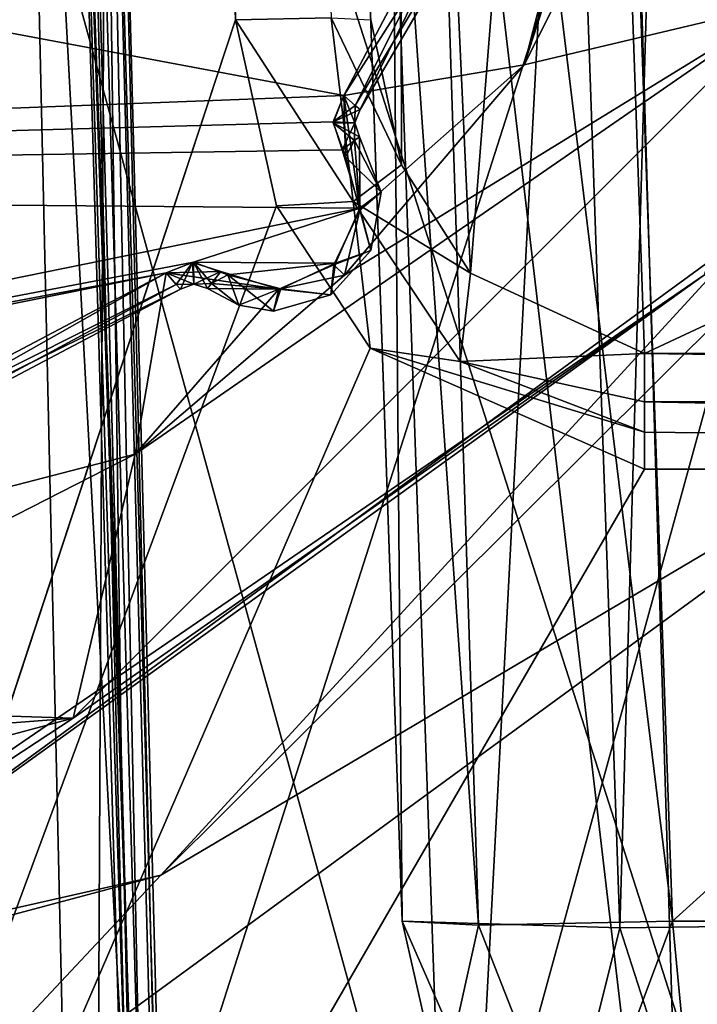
# Model space of a CAD drawing. Header units: inches. Extents: x -10 to 10, y -2.3 to 4.3.
# Tile 699 of 1056: x -2.408 to -2.158, y 0.138 to 0.502. Entities that reach past the tile are written whole.
import ezdxf

# ---------------------------------------------------------------- set-up
doc = ezdxf.new("R2010")
doc.units = ezdxf.units.IN
doc.header["$LTSCALE"] = 65.185185
doc.header["$MEASUREMENT"] = 0
for name, color, linetype in [('10955', 7, 'CONTINUOUS'), ('10964', 7, 'CONTINUOUS'), ('11884', 7, 'CONTINUOUS'), ('11919', 7, 'CONTINUOUS'), ('11920', 7, 'CONTINUOUS'), ('1620', 7, 'CONTINUOUS'), ('2469', 7, 'CONTINUOUS'), ('4025', 7, 'CONTINUOUS'), ('4026', 7, 'CONTINUOUS'), ('4027', 7, 'CONTINUOUS'), ('4044', 7, 'CONTINUOUS'), ('4055', 7, 'CONTINUOUS'), ('4159', 7, 'CONTINUOUS'), ('4394', 7, 'CONTINUOUS'), ('4400', 7, 'CONTINUOUS'), ('4401', 7, 'CONTINUOUS'), ('4402', 7, 'CONTINUOUS'), ('4435', 7, 'CONTINUOUS'), ('4436', 7, 'CONTINUOUS'), ('6358', 7, 'CONTINUOUS'), ('6456', 7, 'CONTINUOUS'), ('6460', 7, 'CONTINUOUS'), ('6461', 7, 'CONTINUOUS'), ('6462', 7, 'CONTINUOUS'), ('6463', 7, 'CONTINUOUS'), ('6483', 7, 'CONTINUOUS'), ('6484', 7, 'CONTINUOUS'), ('6485', 7, 'CONTINUOUS'), ('6486', 7, 'CONTINUOUS'), ('6487', 7, 'CONTINUOUS'), ('6488', 7, 'CONTINUOUS'), ('6489', 7, 'CONTINUOUS'), ('6490', 7, 'CONTINUOUS'), ('6529', 7, 'CONTINUOUS'), ('6530', 7, 'CONTINUOUS'), ('6531', 7, 'CONTINUOUS'), ('6532', 7, 'CONTINUOUS'), ('6533', 7, 'CONTINUOUS'), ('6534', 7, 'CONTINUOUS'), ('6535', 7, 'CONTINUOUS'), ('6760', 7, 'CONTINUOUS'), ('6761', 7, 'CONTINUOUS'), ('6762', 7, 'CONTINUOUS'), ('6763', 7, 'CONTINUOUS'), ('9050', 7, 'CONTINUOUS'), ('9051', 7, 'CONTINUOUS'), ('9054', 7, 'CONTINUOUS'), ('9062', 7, 'CONTINUOUS')]:
    doc.layers.add(name, color=color, linetype=linetype)

msp = doc.modelspace()

# ---------------------------------------------------------------- linework, layer by layer
at = {"layer": '10955', "linetype": 'CONTINUOUS'}
for points in [[(-2.79289, 0.895, 13.9861), (2.79289, 0.895, 13.9861), (-2.79289, -2.305, 13.9861), (-2.79289, 0.895, 13.9861)], [(-2.79289, -2.305, 13.9861), (2.79289, 0.895, 13.9861), (2.79289, -2.305, 13.9861), (-2.79289, -2.305, 13.9861)]]:
    msp.add_3dface(points, dxfattribs=at)
at = {"layer": '10964', "linetype": 'CONTINUOUS'}
for points in [[(-2.79289, -2.305, 14.1431), (2.79289, -2.305, 14.1431), (-2.79289, 0.895, 14.1431), (-2.79289, -2.305, 14.1431)], [(-2.79289, 0.895, 14.1431), (2.79289, -2.305, 14.1431), (2.79289, 0.895, 14.1431), (-2.79289, 0.895, 14.1431)]]:
    msp.add_3dface(points, dxfattribs=at)
at = {"layer": '11884', "linetype": 'CONTINUOUS'}
for points in [[(-2.14898, -0.355, 1.031), (-2.49131, -0.355, 1.62393), (-2.47224, 0.82079, 1.65247), (-2.14898, -0.355, 1.031)], [(-2.14898, -0.355, 1.031), (-2.47224, 0.82079, 1.65247), (-2.11473, 0.82079, 1.03325), (-2.14898, -0.355, 1.031)]]:
    msp.add_3dface(points, dxfattribs=at)
at = {"layer": '11919', "linetype": 'CONTINUOUS'}
for points in [[(-2.40834, 0.82079, 1.8848), (-2.48893, 0.82079, 1.92469), (-2.48136, 0.2322, 1.93935), (-2.40834, 0.82079, 1.8848)], [(-2.47384, -0.355, 1.95375), (-2.40834, 0.82079, 1.8848), (-2.48136, 0.2322, 1.93935), (-2.47384, -0.355, 1.95375)], [(-2.47384, -0.355, 1.95375), (-2.38149, -0.355, 1.90088), (-2.40834, 0.82079, 1.8848), (-2.47384, -0.355, 1.95375)], [(-2.38149, -0.355, 1.90088), (-2.345, -0.355, 1.80097), (-2.40834, 0.82079, 1.8848), (-2.38149, -0.355, 1.90088)], [(-2.345, -0.355, 1.80097), (-2.37579, 0.82079, 1.80097), (-2.40834, 0.82079, 1.8848), (-2.345, -0.355, 1.80097)], [(-2.37085, 0.2322, 1.74793), (-2.38732, 0.82079, 1.7487), (-2.37871, 0.82079, 1.77421), (-2.37085, 0.2322, 1.74793)], [(-2.34742, -0.355, 1.77369), (-2.35461, -0.355, 1.74724), (-2.37871, 0.82079, 1.77421), (-2.34742, -0.355, 1.77369)], [(-2.35461, -0.355, 1.74724), (-2.37085, 0.2322, 1.74793), (-2.37871, 0.82079, 1.77421), (-2.35461, -0.355, 1.74724)], [(-2.34742, -0.355, 1.77369), (-2.37871, 0.82079, 1.77421), (-2.37579, 0.82079, 1.80097), (-2.34742, -0.355, 1.77369)], [(-2.345, -0.355, 1.80097), (-2.34742, -0.355, 1.77369), (-2.37579, 0.82079, 1.80097), (-2.345, -0.355, 1.80097)]]:
    msp.add_3dface(points, dxfattribs=at)
at = {"layer": '11920', "linetype": 'CONTINUOUS'}
for points in [[(-2.35753, -0.35522, 1.72569), (-2.35102, -0.355, 1.70493), (-2.39192, 0.82088, 1.72544), (-2.35753, -0.35522, 1.72569)], [(-2.35102, -0.355, 1.70493), (-2.38527, 0.82079, 1.70268), (-2.39192, 0.82088, 1.72544), (-2.35102, -0.355, 1.70493)], [(-2.38732, 0.82079, 1.7487), (-2.35753, -0.35522, 1.72569), (-2.39192, 0.82088, 1.72544), (-2.38732, 0.82079, 1.7487)], [(-2.35753, -0.35522, 1.72569), (-2.38732, 0.82079, 1.7487), (-2.37085, 0.2322, 1.74793), (-2.35753, -0.35522, 1.72569)], [(-2.35461, -0.355, 1.74724), (-2.35753, -0.35522, 1.72569), (-2.37085, 0.2322, 1.74793), (-2.35461, -0.355, 1.74724)]]:
    msp.add_3dface(points, dxfattribs=at)
at = {"layer": '1620', "linetype": 'CONTINUOUS'}
for points in [[(-2.35102, -0.355, 1.70493), (-2.02776, 0.82079, 1.08346), (-2.38527, 0.82079, 1.70268), (-2.35102, -0.355, 1.70493)], [(-2.35102, -0.355, 1.70493), (-2.00869, -0.355, 1.112), (-2.02776, 0.82079, 1.08346), (-2.35102, -0.355, 1.70493)]]:
    msp.add_3dface(points, dxfattribs=at)
at = {"layer": '2469', "linetype": 'CONTINUOUS'}
for points in [[(-2.16104, 0.10681, -3.13283), (-1.25587, 0.16889, -3.1191), (-2.16694, 0.16889, -3.1191), (-2.16104, 0.10681, -3.13283)], [(-2.02036, 0.1, -3.13588), (-1.25587, 0.16889, -3.1191), (-2.16104, 0.10681, -3.13283), (-2.02036, 0.1, -3.13588)]]:
    msp.add_3dface(points, dxfattribs=at)
at = {"layer": '4025', "linetype": 'CONTINUOUS'}
for points in [[(-2.24717, -0.08105, 0.225), (-2.16047, -0.08105, 0.54858), (-2.28376, 0.96674, 0.22501), (-2.24717, -0.08105, 0.225)], [(-2.28376, 0.96674, 0.22501), (-2.16047, -0.08105, 0.54858), (-2.19215, 0.96674, 0.56688), (-2.28376, 0.96674, 0.22501)], [(-2.16047, -0.08105, 0.54858), (-1.92358, -0.08105, 0.78547), (-2.19215, 0.96674, 0.56688), (-2.16047, -0.08105, 0.54858)], [(-2.19215, 0.96674, 0.56688), (-1.92358, -0.08105, 0.78547), (-1.94188, 0.96674, 0.81715), (-2.19215, 0.96674, 0.56688)]]:
    msp.add_3dface(points, dxfattribs=at)
at = {"layer": '4026', "linetype": 'CONTINUOUS'}
for points in [[(-2.24717, -0.08105, -0.225), (-2.24717, -0.08105, 0.225), (-2.28376, 0.96674, 0.22501), (-2.24717, -0.08105, -0.225)], [(-2.24717, -0.08105, -0.225), (-2.28376, 0.96674, 0.22501), (-2.28376, 0.96674, -0.22502), (-2.24717, -0.08105, -0.225)]]:
    msp.add_3dface(points, dxfattribs=at)
at = {"layer": '4027', "linetype": 'CONTINUOUS'}
for points in [[(-2.24717, -0.08105, -0.225), (-2.28376, 0.96674, -0.22502), (-2.19215, 0.96674, -0.56688), (-2.24717, -0.08105, -0.225)], [(-2.16047, -0.08105, -0.54858), (-2.24717, -0.08105, -0.225), (-2.19215, 0.96674, -0.56688), (-2.16047, -0.08105, -0.54858)], [(-1.94188, 0.96674, -0.81715), (-2.16047, -0.08105, -0.54858), (-2.19215, 0.96674, -0.56688), (-1.94188, 0.96674, -0.81715)], [(-1.92358, -0.08105, -0.78547), (-2.16047, -0.08105, -0.54858), (-1.94188, 0.96674, -0.81715), (-1.92358, -0.08105, -0.78547)]]:
    msp.add_3dface(points, dxfattribs=at)
at = {"layer": '4044', "linetype": 'CONTINUOUS'}
for points in [[(-2.16694, 0.16889, -3.1191), (-1.28373, 0.96674, -3.09124), (-2.1948, 0.96674, -3.09124), (-2.16694, 0.16889, -3.1191)], [(-1.25587, 0.16889, -3.1191), (-1.28373, 0.96674, -3.09124), (-2.16694, 0.16889, -3.1191), (-1.25587, 0.16889, -3.1191)]]:
    msp.add_3dface(points, dxfattribs=at)
at = {"layer": '4055', "linetype": 'CONTINUOUS'}
for points in [[(-2.26688, 0.16889, -3.21904), (-2.29474, 0.96669, -3.19118), (-2.37331, 3.21674, -4.09848), (-2.26688, 0.16889, -3.21904)], [(-2.26688, 0.16889, -3.99205), (-2.26688, 0.16889, -3.21904), (-2.37331, 3.21674, -4.09848), (-2.26688, 0.16889, -3.99205)]]:
    msp.add_3dface(points, dxfattribs=at)
at = {"layer": '4159', "linetype": 'CONTINUOUS'}
for points in [[(-2.26688, 0.16889, -3.99205), (-2.37331, 3.21674, -4.09848), (-2.29286, 3.21746, -4.29286), (-2.26688, 0.16889, -3.99205)], [(-2.26688, 0.16889, -3.99205), (-2.29286, 3.21746, -4.29286), (-2.18636, 0.16637, -4.18628), (-2.26688, 0.16889, -3.99205)], [(-2.29286, 3.21746, -4.29286), (-2.09848, 3.21674, -4.37331), (-2.18636, 0.16637, -4.18628), (-2.29286, 3.21746, -4.29286)], [(-2.18636, 0.16637, -4.18628), (-2.09848, 3.21674, -4.37331), (-1.99205, 0.16889, -4.26688), (-2.18636, 0.16637, -4.18628)]]:
    msp.add_3dface(points, dxfattribs=at)
at = {"layer": '4394', "linetype": 'CONTINUOUS'}
for points in [[(-2.32849, 0.50212, 4.6557), (-2.62939, -0.41026, 4.68756), (-2.42328, 3.21674, 4.56091), (-2.32849, 0.50212, 4.6557)], [(-2.65599, -0.4914, 4.6904), (-2.62939, -0.41026, 4.68756), (-2.32849, 0.50212, 4.6557), (-2.65599, -0.4914, 4.6904)], [(-2.31334, 0.43326, 4.65811), (-2.65599, -0.4914, 4.6904), (-2.32849, 0.50212, 4.6557), (-2.31334, 0.43326, 4.65811)], [(-2.27867, 0.38076, 4.65994), (-2.65599, -0.4914, 4.6904), (-2.31334, 0.43326, 4.65811), (-2.27867, 0.38076, 4.65994)], [(-2.17726, 0.33599, 4.66151), (-2.65599, -0.4914, 4.6904), (-2.27867, 0.38076, 4.65994), (-2.17726, 0.33599, 4.66151)], [(-2.7355, -0.57994, 4.69349), (-2.66066, -0.49861, 4.69065), (-0.9117, 0.33599, 4.66151), (-2.7355, -0.57994, 4.69349)], [(-0.90587, 0.16899, 4.66734), (-2.7355, -0.57994, 4.69349), (-0.9117, 0.33599, 4.66151), (-0.90587, 0.16899, 4.66734)], [(-2.66066, -0.49861, 4.69065), (-2.65599, -0.4914, 4.6904), (-0.9117, 0.33599, 4.66151), (-2.66066, -0.49861, 4.69065)], [(-0.9117, 0.33599, 4.66151), (-2.65599, -0.4914, 4.6904), (-2.17726, 0.33599, 4.66151), (-0.9117, 0.33599, 4.66151)], [(-0.8373, 0.01495, 4.67272), (-2.7355, -0.57994, 4.69349), (-0.90587, 0.16899, 4.66734), (-0.8373, 0.01495, 4.67272)]]:
    msp.add_3dface(points, dxfattribs=at)
at = {"layer": '4400', "linetype": 'CONTINUOUS'}
for points in [[(-2.32849, 0.50212, 4.6557), (-2.42328, 3.21674, 4.56091), (-2.38797, 3.21747, 4.54625), (-2.32849, 0.50212, 4.6557)], [(-2.32849, 0.50212, 4.6557), (-2.38797, 3.21747, 4.54625), (-2.29313, 0.50284, 4.641), (-2.32849, 0.50212, 4.6557)]]:
    msp.add_3dface(points, dxfattribs=at)
at = {"layer": '4401', "linetype": 'CONTINUOUS'}
for points in [[(-2.32849, 0.50212, 4.6557), (-2.29313, 0.50284, 4.641), (-2.28499, 0.43493, 4.65046), (-2.32849, 0.50212, 4.6557)], [(-2.28499, 0.43493, 4.65046), (-2.29313, 0.50284, 4.641), (-2.26716, 0.44853, 4.61793), (-2.28499, 0.43493, 4.65046)], [(-2.29313, 0.50284, 4.641), (-2.27852, 0.50212, 4.60573), (-2.26716, 0.44853, 4.61793), (-2.29313, 0.50284, 4.641)], [(-2.31334, 0.43326, 4.65811), (-2.32849, 0.50212, 4.6557), (-2.28499, 0.43493, 4.65046), (-2.31334, 0.43326, 4.65811)], [(-2.24158, 0.40841, 4.62716), (-2.28499, 0.43493, 4.65046), (-2.26716, 0.44853, 4.61793), (-2.24158, 0.40841, 4.62716)], [(-2.27867, 0.38076, 4.65994), (-2.31334, 0.43326, 4.65811), (-2.28499, 0.43493, 4.65046), (-2.27867, 0.38076, 4.65994)], [(-2.27867, 0.38076, 4.65994), (-2.28499, 0.43493, 4.65046), (-2.24546, 0.37576, 4.65679), (-2.27867, 0.38076, 4.65994)], [(-2.24546, 0.37576, 4.65679), (-2.28499, 0.43493, 4.65046), (-2.24158, 0.40841, 4.62716), (-2.24546, 0.37576, 4.65679)], [(-2.17726, 0.37877, 4.63427), (-2.24546, 0.37576, 4.65679), (-2.24158, 0.40841, 4.62716), (-2.17726, 0.37877, 4.63427)], [(-2.17726, 0.33599, 4.66151), (-2.27867, 0.38076, 4.65994), (-2.17726, 0.34965, 4.6591), (-2.17726, 0.33599, 4.66151)], [(-2.27867, 0.38076, 4.65994), (-2.24546, 0.37576, 4.65679), (-2.17726, 0.34965, 4.6591), (-2.27867, 0.38076, 4.65994)], [(-2.17726, 0.36088, 4.65385), (-2.24546, 0.37576, 4.65679), (-2.17726, 0.37877, 4.63427), (-2.17726, 0.36088, 4.65385)], [(-2.17726, 0.34965, 4.6591), (-2.24546, 0.37576, 4.65679), (-2.17726, 0.36088, 4.65385), (-2.17726, 0.34965, 4.6591)]]:
    msp.add_3dface(points, dxfattribs=at)
at = {"layer": '4402', "linetype": 'CONTINUOUS'}
for points in [[(-2.17726, 0.36088, 4.65385), (-2.17726, 0.37877, 4.63427), (-0.9117, 0.36109, 4.65371), (-2.17726, 0.36088, 4.65385)], [(-0.9117, 0.36109, 4.65371), (-2.17726, 0.37877, 4.63427), (-0.9117, 0.37877, 4.63427), (-0.9117, 0.36109, 4.65371)], [(-0.9117, 0.33599, 4.66151), (-2.17726, 0.36088, 4.65385), (-0.9117, 0.36109, 4.65371), (-0.9117, 0.33599, 4.66151)], [(-0.9117, 0.33599, 4.66151), (-2.17726, 0.34965, 4.6591), (-2.17726, 0.36088, 4.65385), (-0.9117, 0.33599, 4.66151)], [(-0.9117, 0.33599, 4.66151), (-2.17726, 0.33599, 4.66151), (-2.17726, 0.34965, 4.6591), (-0.9117, 0.33599, 4.66151)]]:
    msp.add_3dface(points, dxfattribs=at)
at = {"layer": '4435', "linetype": 'CONTINUOUS'}
for points in [[(-2.26716, 0.44853, 4.61793), (-2.27852, 0.50212, 4.60573), (-2.26819, 0.98584, 3.50915), (-2.26716, 0.44853, 4.61793)], [(-2.24158, 0.40841, 4.62716), (-2.26716, 0.44853, 4.61793), (-2.26819, 0.98584, 3.50915), (-2.24158, 0.40841, 4.62716)], [(-2.19757, 0.96034, 3.49488), (-2.24158, 0.40841, 4.62716), (-2.26819, 0.98584, 3.50915), (-2.19757, 0.96034, 3.49488)], [(-2.17726, 0.37877, 4.63427), (-2.24158, 0.40841, 4.62716), (-2.19757, 0.96034, 3.49488), (-2.17726, 0.37877, 4.63427)]]:
    msp.add_3dface(points, dxfattribs=at)
at = {"layer": '4436', "linetype": 'CONTINUOUS'}
for points in [[(-0.93201, 0.96034, 3.49488), (-2.17726, 0.37877, 4.63427), (-2.19757, 0.96034, 3.49488), (-0.93201, 0.96034, 3.49488)], [(-0.9117, 0.37877, 4.63427), (-2.17726, 0.37877, 4.63427), (-0.93201, 0.96034, 3.49488), (-0.9117, 0.37877, 4.63427)]]:
    msp.add_3dface(points, dxfattribs=at)
at = {"layer": '6358', "linetype": 'CONTINUOUS'}
msp.add_3dface([(-2.48158, 0.05218, 9.63719), (-1.85617, -0.36171, 9.65166), (-2.05467, 0.36413, 9.6263), (-2.48158, 0.05218, 9.63719)], dxfattribs=at)
at = {"layer": '6456', "linetype": 'CONTINUOUS'}
for points in [[(-2.35609, 0.18595, 9.66152), (-2.05467, 0.36413, 9.6263), (-2.06695, 0.47361, 9.65058), (-2.35609, 0.18595, 9.66152)], [(-2.35609, 0.18595, 9.66152), (-2.06695, 0.47361, 9.65058), (-2.13632, 0.42519, 9.72278), (-2.35609, 0.18595, 9.66152)], [(-2.51312, 0.15043, 9.73365), (-2.35609, 0.18595, 9.66152), (-2.13632, 0.42519, 9.72278), (-2.51312, 0.15043, 9.73365)], [(-2.48158, 0.05218, 9.63719), (-2.05467, 0.36413, 9.6263), (-2.35609, 0.18595, 9.66152), (-2.48158, 0.05218, 9.63719)], [(-2.74995, 0.08078, 9.66552), (-2.48158, 0.05218, 9.63719), (-2.35609, 0.18595, 9.66152), (-2.74995, 0.08078, 9.66552)], [(-2.74995, 0.08078, 9.66552), (-2.35609, 0.18595, 9.66152), (-2.51312, 0.15043, 9.73365), (-2.74995, 0.08078, 9.66552)]]:
    msp.add_3dface(points, dxfattribs=at)
at = {"layer": '6460', "linetype": 'CONTINUOUS'}
for points in [[(-2.22179, 0.48546, 9.95), (-2.09657, 0.87, 9.95), (-2.16272, 0.71264, 9.95), (-2.22179, 0.48546, 9.95)], [(-2.28852, 0.47414, 9.95), (-2.22179, 0.48546, 9.95), (-2.16272, 0.71264, 9.95), (-2.28852, 0.47414, 9.95)], [(-2.2826, 0.43175, 9.95), (-2.22179, 0.48546, 9.95), (-2.28852, 0.47414, 9.95), (-2.2826, 0.43175, 9.95)], [(-2.28827, 0.40764, 9.95), (-2.22179, 0.48546, 9.95), (-2.2826, 0.43175, 9.95), (-2.28827, 0.40764, 9.95)], [(-2.29246, 0.46404, 9.95), (-2.28787, 0.45139, 9.95), (-2.28852, 0.47414, 9.95), (-2.29246, 0.46404, 9.95)], [(-2.28787, 0.45139, 9.95), (-2.2826, 0.43175, 9.95), (-2.28852, 0.47414, 9.95), (-2.28787, 0.45139, 9.95)], [(-2.29214, 0.41152, 9.95), (-2.28827, 0.40764, 9.95), (-2.2826, 0.43175, 9.95), (-2.29214, 0.41152, 9.95)], [(-2.34441, 0.41237, 9.95), (-2.35414, 0.40852, 9.95), (-2.33396, 0.40905, 9.95), (-2.34441, 0.41237, 9.95)], [(-2.31249, 0.40249, 9.95), (-2.28827, 0.40764, 9.95), (-2.29214, 0.41152, 9.95), (-2.31249, 0.40249, 9.95)], [(-2.59264, 0.28272, 9.95), (-2.36569, 0.34156, 9.95), (-2.35414, 0.40852, 9.95), (-2.59264, 0.28272, 9.95)], [(-2.35414, 0.40852, 9.95), (-2.36569, 0.34156, 9.95), (-2.31249, 0.40249, 9.95), (-2.35414, 0.40852, 9.95)], [(-2.36569, 0.34156, 9.95), (-2.28827, 0.40764, 9.95), (-2.31249, 0.40249, 9.95), (-2.36569, 0.34156, 9.95)], [(-2.33396, 0.40905, 9.95), (-2.35414, 0.40852, 9.95), (-2.31249, 0.40249, 9.95), (-2.33396, 0.40905, 9.95)], [(-2.54684, 0.249, 9.95), (-2.36569, 0.34156, 9.95), (-2.59264, 0.28272, 9.95), (-2.54684, 0.249, 9.95)]]:
    msp.add_3dface(points, dxfattribs=at)
at = {"layer": '6461', "linetype": 'CONTINUOUS'}
for points in [[(-2.0271, 0.87, 9.92193), (-2.09657, 0.87, 9.95), (-2.22179, 0.48546, 9.95), (-2.0271, 0.87, 9.92193)], [(-2.0271, 0.87, 9.92193), (-2.22179, 0.48546, 9.95), (-2.12395, 0.50855, 9.92193), (-2.0271, 0.87, 9.92193)], [(-2.36569, 0.34156, 9.95), (-2.38855, 0.24395, 9.92193), (-2.12395, 0.50855, 9.92193), (-2.36569, 0.34156, 9.95)], [(-2.12395, 0.50855, 9.92193), (-2.38855, 0.24395, 9.92193), (-2.15503, 0.40786, 9.85349), (-2.12395, 0.50855, 9.92193)], [(-2.28827, 0.40764, 9.95), (-2.36569, 0.34156, 9.95), (-2.12395, 0.50855, 9.92193), (-2.28827, 0.40764, 9.95)], [(-2.22179, 0.48546, 9.95), (-2.28827, 0.40764, 9.95), (-2.12395, 0.50855, 9.92193), (-2.22179, 0.48546, 9.95)], [(-2.15503, 0.40786, 9.85349), (-2.38855, 0.24395, 9.92193), (-2.5345, 0.14811, 9.85349), (-2.15503, 0.40786, 9.85349)], [(-2.36569, 0.34156, 9.95), (-2.54684, 0.249, 9.95), (-2.38855, 0.24395, 9.92193), (-2.36569, 0.34156, 9.95)], [(-2.54684, 0.249, 9.95), (-2.74743, 0.21658, 9.95), (-2.38855, 0.24395, 9.92193), (-2.54684, 0.249, 9.95)], [(-2.74743, 0.21658, 9.95), (-2.75, 0.1471, 9.92193), (-2.38855, 0.24395, 9.92193), (-2.74743, 0.21658, 9.95)], [(-2.38855, 0.24395, 9.92193), (-2.75, 0.1471, 9.92193), (-2.5345, 0.14811, 9.85349), (-2.38855, 0.24395, 9.92193)]]:
    msp.add_3dface(points, dxfattribs=at)
at = {"layer": '6462', "linetype": 'CONTINUOUS'}
for points in [[(-2.51312, 0.15043, 9.73365), (-2.13632, 0.42519, 9.72278), (-2.15503, 0.40786, 9.85349), (-2.51312, 0.15043, 9.73365)], [(-2.51312, 0.15043, 9.73365), (-2.15503, 0.40786, 9.85349), (-2.5345, 0.14811, 9.85349), (-2.51312, 0.15043, 9.73365)]]:
    msp.add_3dface(points, dxfattribs=at)
at = {"layer": '6463', "linetype": 'CONTINUOUS'}
for points in [[(-2.59264, 0.28272, 9.95), (-2.35414, 0.40852, 9.95), (-2.59057, 0.27499, 9.958), (-2.59264, 0.28272, 9.95)], [(-2.59057, 0.27499, 9.958), (-2.35414, 0.40852, 9.95), (-2.35046, 0.40423, 9.95234), (-2.59057, 0.27499, 9.958)], [(-2.34893, 0.40245, 9.958), (-2.59057, 0.27499, 9.958), (-2.35046, 0.40423, 9.95234), (-2.34893, 0.40245, 9.958)]]:
    msp.add_3dface(points, dxfattribs=at)
at = {"layer": '6483', "linetype": 'CONTINUOUS'}
for points in [[(-2.28852, 0.47414, 9.95), (-2.16272, 0.71264, 9.95), (-2.28423, 0.47046, 9.95234), (-2.28852, 0.47414, 9.95)], [(-2.28423, 0.47046, 9.95234), (-2.16272, 0.71264, 9.95), (-2.28245, 0.46893, 9.958), (-2.28423, 0.47046, 9.95234)], [(-2.28245, 0.46893, 9.958), (-2.16272, 0.71264, 9.95), (-2.1723, 0.65617, 9.958), (-2.28245, 0.46893, 9.958)]]:
    msp.add_3dface(points, dxfattribs=at)
at = {"layer": '6484', "linetype": 'CONTINUOUS'}
for points in [[(-2.29246, 0.46404, 9.95), (-2.28852, 0.47414, 9.95), (-2.28438, 0.46394, 9.958), (-2.29246, 0.46404, 9.95)], [(-2.28852, 0.47414, 9.95), (-2.28423, 0.47046, 9.95234), (-2.28438, 0.46394, 9.958), (-2.28852, 0.47414, 9.95)], [(-2.28423, 0.47046, 9.95234), (-2.28245, 0.46893, 9.958), (-2.28438, 0.46394, 9.958), (-2.28423, 0.47046, 9.95234)], [(-2.28787, 0.45139, 9.95), (-2.29246, 0.46404, 9.95), (-2.28457, 0.45741, 9.95234), (-2.28787, 0.45139, 9.95)], [(-2.28457, 0.45741, 9.95234), (-2.29246, 0.46404, 9.95), (-2.28272, 0.45884, 9.958), (-2.28457, 0.45741, 9.95234)], [(-2.28272, 0.45884, 9.958), (-2.29246, 0.46404, 9.95), (-2.28438, 0.46394, 9.958), (-2.28272, 0.45884, 9.958)]]:
    msp.add_3dface(points, dxfattribs=at)
at = {"layer": '6485', "linetype": 'CONTINUOUS'}
for points in [[(-2.28457, 0.45741, 9.95234), (-2.28272, 0.45884, 9.958), (-2.2746, 0.4384, 9.958), (-2.28457, 0.45741, 9.95234)], [(-2.28787, 0.45139, 9.95), (-2.28457, 0.45741, 9.95234), (-2.2746, 0.4384, 9.958), (-2.28787, 0.45139, 9.95)], [(-2.2826, 0.43175, 9.95), (-2.28787, 0.45139, 9.95), (-2.2746, 0.4384, 9.958), (-2.2826, 0.43175, 9.95)], [(-2.27851, 0.41675, 9.958), (-2.2826, 0.43175, 9.95), (-2.2746, 0.4384, 9.958), (-2.27851, 0.41675, 9.958)], [(-2.29214, 0.41152, 9.95), (-2.2826, 0.43175, 9.95), (-2.27851, 0.41675, 9.958), (-2.29214, 0.41152, 9.95)], [(-2.29327, 0.40045, 9.958), (-2.29214, 0.41152, 9.95), (-2.27851, 0.41675, 9.958), (-2.29327, 0.40045, 9.958)], [(-2.31249, 0.40249, 9.95), (-2.29214, 0.41152, 9.95), (-2.29327, 0.40045, 9.958), (-2.31249, 0.40249, 9.95)], [(-2.33396, 0.40905, 9.95), (-2.31249, 0.40249, 9.95), (-2.33741, 0.40457, 9.95234), (-2.33396, 0.40905, 9.95)], [(-2.33741, 0.40457, 9.95234), (-2.31249, 0.40249, 9.95), (-2.33884, 0.40272, 9.958), (-2.33741, 0.40457, 9.95234)], [(-2.33884, 0.40272, 9.958), (-2.31249, 0.40249, 9.95), (-2.32732, 0.39654, 9.958), (-2.33884, 0.40272, 9.958)], [(-2.32732, 0.39654, 9.958), (-2.31249, 0.40249, 9.95), (-2.31442, 0.3944, 9.958), (-2.32732, 0.39654, 9.958)], [(-2.31442, 0.3944, 9.958), (-2.31249, 0.40249, 9.95), (-2.29327, 0.40045, 9.958), (-2.31442, 0.3944, 9.958)]]:
    msp.add_3dface(points, dxfattribs=at)
at = {"layer": '6486', "linetype": 'CONTINUOUS'}
for points in [[(-2.35414, 0.40852, 9.95), (-2.34441, 0.41237, 9.95), (-2.35046, 0.40423, 9.95234), (-2.35414, 0.40852, 9.95)], [(-2.34441, 0.41237, 9.95), (-2.34893, 0.40245, 9.958), (-2.35046, 0.40423, 9.95234), (-2.34441, 0.41237, 9.95)], [(-2.34893, 0.40245, 9.958), (-2.34441, 0.41237, 9.95), (-2.34394, 0.40438, 9.958), (-2.34893, 0.40245, 9.958)], [(-2.34441, 0.41237, 9.95), (-2.33396, 0.40905, 9.95), (-2.34394, 0.40438, 9.958), (-2.34441, 0.41237, 9.95)], [(-2.33396, 0.40905, 9.95), (-2.33741, 0.40457, 9.95234), (-2.34394, 0.40438, 9.958), (-2.33396, 0.40905, 9.95)], [(-2.33741, 0.40457, 9.95234), (-2.33884, 0.40272, 9.958), (-2.34394, 0.40438, 9.958), (-2.33741, 0.40457, 9.95234)]]:
    msp.add_3dface(points, dxfattribs=at)
at = {"layer": '6487', "linetype": 'CONTINUOUS'}
for points in [[(-2.34893, 0.40245, 9.958), (-2.34394, 0.40438, 9.958), (-2.34893, 0.40245, 10.127), (-2.34893, 0.40245, 9.958)], [(-2.34893, 0.40245, 10.127), (-2.34394, 0.40438, 9.958), (-2.34394, 0.40438, 10.127), (-2.34893, 0.40245, 10.127)], [(-2.34394, 0.40438, 9.958), (-2.33884, 0.40272, 9.958), (-2.34394, 0.40438, 10.127), (-2.34394, 0.40438, 9.958)], [(-2.33884, 0.40272, 9.958), (-2.33884, 0.40272, 10.127), (-2.34394, 0.40438, 10.127), (-2.33884, 0.40272, 9.958)]]:
    msp.add_3dface(points, dxfattribs=at)
at = {"layer": '6488', "linetype": 'CONTINUOUS'}
for points in [[(-2.35414, 0.40852, 10.135), (-2.34394, 0.40438, 10.127), (-2.34404, 0.41246, 10.135), (-2.35414, 0.40852, 10.135)], [(-2.34394, 0.40438, 10.127), (-2.33884, 0.40272, 10.127), (-2.34404, 0.41246, 10.135), (-2.34394, 0.40438, 10.127)], [(-2.34404, 0.41246, 10.135), (-2.33884, 0.40272, 10.127), (-2.33741, 0.40457, 10.13266), (-2.34404, 0.41246, 10.135)], [(-2.33139, 0.40787, 10.135), (-2.34404, 0.41246, 10.135), (-2.33741, 0.40457, 10.13266), (-2.33139, 0.40787, 10.135)], [(-2.35046, 0.40423, 10.13266), (-2.34394, 0.40438, 10.127), (-2.35414, 0.40852, 10.135), (-2.35046, 0.40423, 10.13266)], [(-2.34893, 0.40245, 10.127), (-2.34394, 0.40438, 10.127), (-2.35046, 0.40423, 10.13266), (-2.34893, 0.40245, 10.127)]]:
    msp.add_3dface(points, dxfattribs=at)
at = {"layer": '6489', "linetype": 'CONTINUOUS'}
for points in [[(-2.35046, 0.40423, 10.13266), (-2.35414, 0.40852, 10.135), (-2.59264, 0.28272, 10.135), (-2.35046, 0.40423, 10.13266)], [(-2.34893, 0.40245, 10.127), (-2.35046, 0.40423, 10.13266), (-2.59264, 0.28272, 10.135), (-2.34893, 0.40245, 10.127)], [(-2.59057, 0.27499, 10.127), (-2.34893, 0.40245, 10.127), (-2.59264, 0.28272, 10.135), (-2.59057, 0.27499, 10.127)]]:
    msp.add_3dface(points, dxfattribs=at)
at = {"layer": '6490', "linetype": 'CONTINUOUS'}
for points in [[(-2.59057, 0.27499, 9.958), (-2.34893, 0.40245, 9.958), (-2.59057, 0.27499, 10.127), (-2.59057, 0.27499, 9.958)], [(-2.34893, 0.40245, 9.958), (-2.34893, 0.40245, 10.127), (-2.59057, 0.27499, 10.127), (-2.34893, 0.40245, 9.958)]]:
    msp.add_3dface(points, dxfattribs=at)
at = {"layer": '6529', "linetype": 'CONTINUOUS'}
for points in [[(-2.28852, 0.47414, 10.135), (-2.1723, 0.65617, 10.127), (-2.16272, 0.71264, 10.135), (-2.28852, 0.47414, 10.135)], [(-2.28423, 0.47046, 10.13266), (-2.1723, 0.65617, 10.127), (-2.28852, 0.47414, 10.135), (-2.28423, 0.47046, 10.13266)], [(-2.28245, 0.46893, 10.127), (-2.1723, 0.65617, 10.127), (-2.28423, 0.47046, 10.13266), (-2.28245, 0.46893, 10.127)]]:
    msp.add_3dface(points, dxfattribs=at)
at = {"layer": '6530', "linetype": 'CONTINUOUS'}
for points in [[(-2.28245, 0.46893, 9.958), (-2.1723, 0.65617, 9.958), (-2.28245, 0.46893, 10.127), (-2.28245, 0.46893, 9.958)], [(-2.1723, 0.65617, 9.958), (-2.1723, 0.65617, 10.127), (-2.28245, 0.46893, 10.127), (-2.1723, 0.65617, 9.958)]]:
    msp.add_3dface(points, dxfattribs=at)
at = {"layer": '6531', "linetype": 'CONTINUOUS'}
for points in [[(-2.28438, 0.46394, 9.958), (-2.28245, 0.46893, 9.958), (-2.28438, 0.46394, 10.127), (-2.28438, 0.46394, 9.958)], [(-2.28245, 0.46893, 9.958), (-2.28245, 0.46893, 10.127), (-2.28438, 0.46394, 10.127), (-2.28245, 0.46893, 9.958)], [(-2.28272, 0.45884, 9.958), (-2.28438, 0.46394, 9.958), (-2.28272, 0.45884, 10.127), (-2.28272, 0.45884, 9.958)], [(-2.28272, 0.45884, 10.127), (-2.28438, 0.46394, 9.958), (-2.28438, 0.46394, 10.127), (-2.28272, 0.45884, 10.127)]]:
    msp.add_3dface(points, dxfattribs=at)
at = {"layer": '6532', "linetype": 'CONTINUOUS'}
for points in [[(-2.28423, 0.47046, 10.13266), (-2.28852, 0.47414, 10.135), (-2.29237, 0.46441, 10.135), (-2.28423, 0.47046, 10.13266)], [(-2.28245, 0.46893, 10.127), (-2.28423, 0.47046, 10.13266), (-2.29237, 0.46441, 10.135), (-2.28245, 0.46893, 10.127)], [(-2.28438, 0.46394, 10.127), (-2.28245, 0.46893, 10.127), (-2.29237, 0.46441, 10.135), (-2.28438, 0.46394, 10.127)], [(-2.28905, 0.45396, 10.135), (-2.28438, 0.46394, 10.127), (-2.29237, 0.46441, 10.135), (-2.28905, 0.45396, 10.135)], [(-2.28457, 0.45741, 10.13266), (-2.28438, 0.46394, 10.127), (-2.28905, 0.45396, 10.135), (-2.28457, 0.45741, 10.13266)], [(-2.28272, 0.45884, 10.127), (-2.28438, 0.46394, 10.127), (-2.28457, 0.45741, 10.13266), (-2.28272, 0.45884, 10.127)]]:
    msp.add_3dface(points, dxfattribs=at)
at = {"layer": '6533', "linetype": 'CONTINUOUS'}
for points in [[(-2.28272, 0.45884, 10.127), (-2.28457, 0.45741, 10.13266), (-2.28249, 0.43249, 10.135), (-2.28272, 0.45884, 10.127)], [(-2.2746, 0.4384, 10.127), (-2.28272, 0.45884, 10.127), (-2.28249, 0.43249, 10.135), (-2.2746, 0.4384, 10.127)], [(-2.28457, 0.45741, 10.13266), (-2.28905, 0.45396, 10.135), (-2.28249, 0.43249, 10.135), (-2.28457, 0.45741, 10.13266)], [(-2.27851, 0.41675, 10.127), (-2.2746, 0.4384, 10.127), (-2.28249, 0.43249, 10.135), (-2.27851, 0.41675, 10.127)], [(-2.29152, 0.41214, 10.135), (-2.27851, 0.41675, 10.127), (-2.28249, 0.43249, 10.135), (-2.29152, 0.41214, 10.135)], [(-2.29327, 0.40045, 10.127), (-2.27851, 0.41675, 10.127), (-2.29152, 0.41214, 10.135), (-2.29327, 0.40045, 10.127)], [(-2.31175, 0.4026, 10.135), (-2.29327, 0.40045, 10.127), (-2.29152, 0.41214, 10.135), (-2.31175, 0.4026, 10.135)], [(-2.33139, 0.40787, 10.135), (-2.33741, 0.40457, 10.13266), (-2.32732, 0.39654, 10.127), (-2.33139, 0.40787, 10.135)], [(-2.31442, 0.3944, 10.127), (-2.33139, 0.40787, 10.135), (-2.32732, 0.39654, 10.127), (-2.31442, 0.3944, 10.127)], [(-2.33139, 0.40787, 10.135), (-2.31442, 0.3944, 10.127), (-2.31175, 0.4026, 10.135), (-2.33139, 0.40787, 10.135)], [(-2.33741, 0.40457, 10.13266), (-2.33884, 0.40272, 10.127), (-2.32732, 0.39654, 10.127), (-2.33741, 0.40457, 10.13266)], [(-2.31442, 0.3944, 10.127), (-2.29327, 0.40045, 10.127), (-2.31175, 0.4026, 10.135), (-2.31442, 0.3944, 10.127)]]:
    msp.add_3dface(points, dxfattribs=at)
at = {"layer": '6534', "linetype": 'CONTINUOUS'}
for points in [[(-2.2746, 0.4384, 9.958), (-2.28272, 0.45884, 9.958), (-2.2746, 0.4384, 10.127), (-2.2746, 0.4384, 9.958)], [(-2.28272, 0.45884, 9.958), (-2.28272, 0.45884, 10.127), (-2.2746, 0.4384, 10.127), (-2.28272, 0.45884, 9.958)], [(-2.27851, 0.41675, 9.958), (-2.2746, 0.4384, 9.958), (-2.27851, 0.41675, 10.127), (-2.27851, 0.41675, 9.958)], [(-2.2746, 0.4384, 9.958), (-2.2746, 0.4384, 10.127), (-2.27851, 0.41675, 10.127), (-2.2746, 0.4384, 9.958)], [(-2.29327, 0.40045, 9.958), (-2.27851, 0.41675, 9.958), (-2.29327, 0.40045, 10.127), (-2.29327, 0.40045, 9.958)], [(-2.27851, 0.41675, 9.958), (-2.27851, 0.41675, 10.127), (-2.29327, 0.40045, 10.127), (-2.27851, 0.41675, 9.958)], [(-2.33884, 0.40272, 9.958), (-2.32732, 0.39654, 9.958), (-2.33884, 0.40272, 10.127), (-2.33884, 0.40272, 9.958)], [(-2.33884, 0.40272, 10.127), (-2.32732, 0.39654, 9.958), (-2.32732, 0.39654, 10.127), (-2.33884, 0.40272, 10.127)], [(-2.31442, 0.3944, 9.958), (-2.29327, 0.40045, 9.958), (-2.31442, 0.3944, 10.127), (-2.31442, 0.3944, 9.958)], [(-2.29327, 0.40045, 9.958), (-2.29327, 0.40045, 10.127), (-2.31442, 0.3944, 10.127), (-2.29327, 0.40045, 9.958)], [(-2.32732, 0.39654, 9.958), (-2.31442, 0.3944, 9.958), (-2.32732, 0.39654, 10.127), (-2.32732, 0.39654, 9.958)], [(-2.31442, 0.3944, 9.958), (-2.31442, 0.3944, 10.127), (-2.32732, 0.39654, 10.127), (-2.31442, 0.3944, 9.958)]]:
    msp.add_3dface(points, dxfattribs=at)
at = {"layer": '6535', "linetype": 'CONTINUOUS'}
for points in [[(-3.32356, 0.66828, 10.135), (-2.28852, 0.47414, 10.135), (-2.16272, 0.71264, 10.135), (-3.32356, 0.66828, 10.135)], [(-3.32356, 0.66828, 10.135), (-3.17992, 0.44008, 10.135), (-2.28852, 0.47414, 10.135), (-3.32356, 0.66828, 10.135)], [(-2.28852, 0.47414, 10.135), (-3.17992, 0.44008, 10.135), (-2.29237, 0.46441, 10.135), (-2.28852, 0.47414, 10.135)], [(-3.17992, 0.44008, 10.135), (-2.28905, 0.45396, 10.135), (-2.29237, 0.46441, 10.135), (-3.17992, 0.44008, 10.135)], [(-2.28905, 0.45396, 10.135), (-3.17992, 0.44008, 10.135), (-2.28249, 0.43249, 10.135), (-2.28905, 0.45396, 10.135)], [(-3.17992, 0.44008, 10.135), (-2.95172, 0.29644, 10.135), (-2.28249, 0.43249, 10.135), (-3.17992, 0.44008, 10.135)], [(-2.95172, 0.29644, 10.135), (-2.34404, 0.41246, 10.135), (-2.28249, 0.43249, 10.135), (-2.95172, 0.29644, 10.135)], [(-2.34404, 0.41246, 10.135), (-2.29152, 0.41214, 10.135), (-2.28249, 0.43249, 10.135), (-2.34404, 0.41246, 10.135)], [(-2.35414, 0.40852, 10.135), (-2.34404, 0.41246, 10.135), (-2.95172, 0.29644, 10.135), (-2.35414, 0.40852, 10.135)], [(-2.34404, 0.41246, 10.135), (-2.33139, 0.40787, 10.135), (-2.29152, 0.41214, 10.135), (-2.34404, 0.41246, 10.135)], [(-2.33139, 0.40787, 10.135), (-2.31175, 0.4026, 10.135), (-2.29152, 0.41214, 10.135), (-2.33139, 0.40787, 10.135)], [(-2.35414, 0.40852, 10.135), (-2.95172, 0.29644, 10.135), (-2.94326, 0.28966, 10.135), (-2.35414, 0.40852, 10.135)], [(-2.59264, 0.28272, 10.135), (-2.35414, 0.40852, 10.135), (-2.94326, 0.28966, 10.135), (-2.59264, 0.28272, 10.135)]]:
    msp.add_3dface(points, dxfattribs=at)
at = {"layer": '6760', "linetype": 'CONTINUOUS'}
for points in [[(-2.26688, 0.16889, -3.99205), (-2.18636, 0.16637, -4.18628), (-2.2153, 0.05083, -3.99205), (-2.26688, 0.16889, -3.99205)], [(-2.18636, 0.16637, -4.18628), (-1.99205, 0.16889, -4.26688), (-2.14868, 0.04911, -4.14868), (-2.18636, 0.16637, -4.18628)], [(-2.2153, 0.05083, -3.99205), (-2.18636, 0.16637, -4.18628), (-2.14868, 0.04911, -4.14868), (-2.2153, 0.05083, -3.99205)]]:
    msp.add_3dface(points, dxfattribs=at)
at = {"layer": '6761', "linetype": 'CONTINUOUS'}
for points in [[(-2.26688, 0.16889, -3.21904), (-2.26688, 0.16889, -3.99205), (-2.2153, 0.05083, -3.99205), (-2.26688, 0.16889, -3.21904)], [(-2.26688, 0.16889, -3.21904), (-2.2153, 0.05083, -3.99205), (-2.25249, 0.10526, -3.2252), (-2.26688, 0.16889, -3.21904)]]:
    msp.add_3dface(points, dxfattribs=at)
at = {"layer": '6762', "linetype": 'CONTINUOUS'}
for points in [[(-2.26688, 0.16889, -3.21904), (-2.25249, 0.10526, -3.2252), (-2.23864, 0.16745, -3.1495), (-2.26688, 0.16889, -3.21904)], [(-2.23864, 0.16745, -3.1495), (-2.25249, 0.10526, -3.2252), (-2.20214, 0.07437, -3.16602), (-2.23864, 0.16745, -3.1495)], [(-2.16694, 0.16889, -3.1191), (-2.23864, 0.16745, -3.1495), (-2.20214, 0.07437, -3.16602), (-2.16694, 0.16889, -3.1191)], [(-2.16104, 0.10681, -3.13283), (-2.16694, 0.16889, -3.1191), (-2.20214, 0.07437, -3.16602), (-2.16104, 0.10681, -3.13283)]]:
    msp.add_3dface(points, dxfattribs=at)
at = {"layer": '6763', "linetype": 'CONTINUOUS'}
for points in [[(-2.29474, 0.96669, -3.19118), (-2.26688, 0.16889, -3.21904), (-2.23864, 0.16745, -3.1495), (-2.29474, 0.96669, -3.19118)], [(-2.29474, 0.96669, -3.19118), (-2.23864, 0.16745, -3.1495), (-2.26434, 0.9653, -3.11948), (-2.29474, 0.96669, -3.19118)], [(-2.26434, 0.9653, -3.11948), (-2.16694, 0.16889, -3.1191), (-2.1948, 0.96674, -3.09124), (-2.26434, 0.9653, -3.11948)], [(-2.23864, 0.16745, -3.1495), (-2.16694, 0.16889, -3.1191), (-2.26434, 0.9653, -3.11948), (-2.23864, 0.16745, -3.1495)]]:
    msp.add_3dface(points, dxfattribs=at)
at = {"layer": '9050', "linetype": 'CONTINUOUS'}
for points in [[(-2.38149, -0.355, -1.89893), (-2.47384, -0.355, -1.9518), (-2.40834, 0.82079, -1.88285), (-2.38149, -0.355, -1.89893)], [(-2.38149, -0.355, -1.89893), (-2.40834, 0.82079, -1.88285), (-2.37579, 0.82079, -1.79903), (-2.38149, -0.355, -1.89893)], [(-2.37871, 0.82079, -1.77226), (-2.38732, 0.82079, -1.74675), (-2.37085, 0.2322, -1.74598), (-2.37871, 0.82079, -1.77226)], [(-2.345, -0.355, -1.79903), (-2.38149, -0.355, -1.89893), (-2.37579, 0.82079, -1.79903), (-2.345, -0.355, -1.79903)], [(-2.35461, -0.355, -1.74529), (-2.34742, -0.355, -1.77174), (-2.37871, 0.82079, -1.77226), (-2.35461, -0.355, -1.74529)], [(-2.35461, -0.355, -1.74529), (-2.37871, 0.82079, -1.77226), (-2.37085, 0.2322, -1.74598), (-2.35461, -0.355, -1.74529)], [(-2.34742, -0.355, -1.77174), (-2.345, -0.355, -1.79903), (-2.37871, 0.82079, -1.77226), (-2.34742, -0.355, -1.77174)], [(-2.345, -0.355, -1.79903), (-2.37579, 0.82079, -1.79903), (-2.37871, 0.82079, -1.77226), (-2.345, -0.355, -1.79903)]]:
    msp.add_3dface(points, dxfattribs=at)
at = {"layer": '9051', "linetype": 'CONTINUOUS'}
for points in [[(-2.35753, -0.35518, -1.72373), (-2.35461, -0.355, -1.74529), (-2.39192, 0.82088, -1.72349), (-2.35753, -0.35518, -1.72373)], [(-2.35461, -0.355, -1.74529), (-2.37085, 0.2322, -1.74598), (-2.39192, 0.82088, -1.72349), (-2.35461, -0.355, -1.74529)], [(-2.35102, -0.355, -1.70298), (-2.35753, -0.35518, -1.72373), (-2.39192, 0.82088, -1.72349), (-2.35102, -0.355, -1.70298)], [(-2.38527, 0.82079, -1.70073), (-2.35102, -0.355, -1.70298), (-2.39192, 0.82088, -1.72349), (-2.38527, 0.82079, -1.70073)], [(-2.37085, 0.2322, -1.74598), (-2.38732, 0.82079, -1.74675), (-2.39192, 0.82088, -1.72349), (-2.37085, 0.2322, -1.74598)]]:
    msp.add_3dface(points, dxfattribs=at)
at = {"layer": '9054', "linetype": 'CONTINUOUS'}
for points in [[(-2.00869, -0.355, -1.11005), (-2.35102, -0.355, -1.70298), (-2.38527, 0.82079, -1.70073), (-2.00869, -0.355, -1.11005)], [(-2.00869, -0.355, -1.11005), (-2.38527, 0.82079, -1.70073), (-2.02776, 0.82079, -1.08151), (-2.00869, -0.355, -1.11005)]]:
    msp.add_3dface(points, dxfattribs=at)
at = {"layer": '9062', "linetype": 'CONTINUOUS'}
for points in [[(-2.49131, -0.355, -1.62198), (-2.14898, -0.355, -1.02905), (-2.11473, 0.82079, -1.0313), (-2.49131, -0.355, -1.62198)], [(-2.49131, -0.355, -1.62198), (-2.11473, 0.82079, -1.0313), (-2.47224, 0.82079, -1.65052), (-2.49131, -0.355, -1.62198)]]:
    msp.add_3dface(points, dxfattribs=at)

doc.saveas('drawing.dxf')
